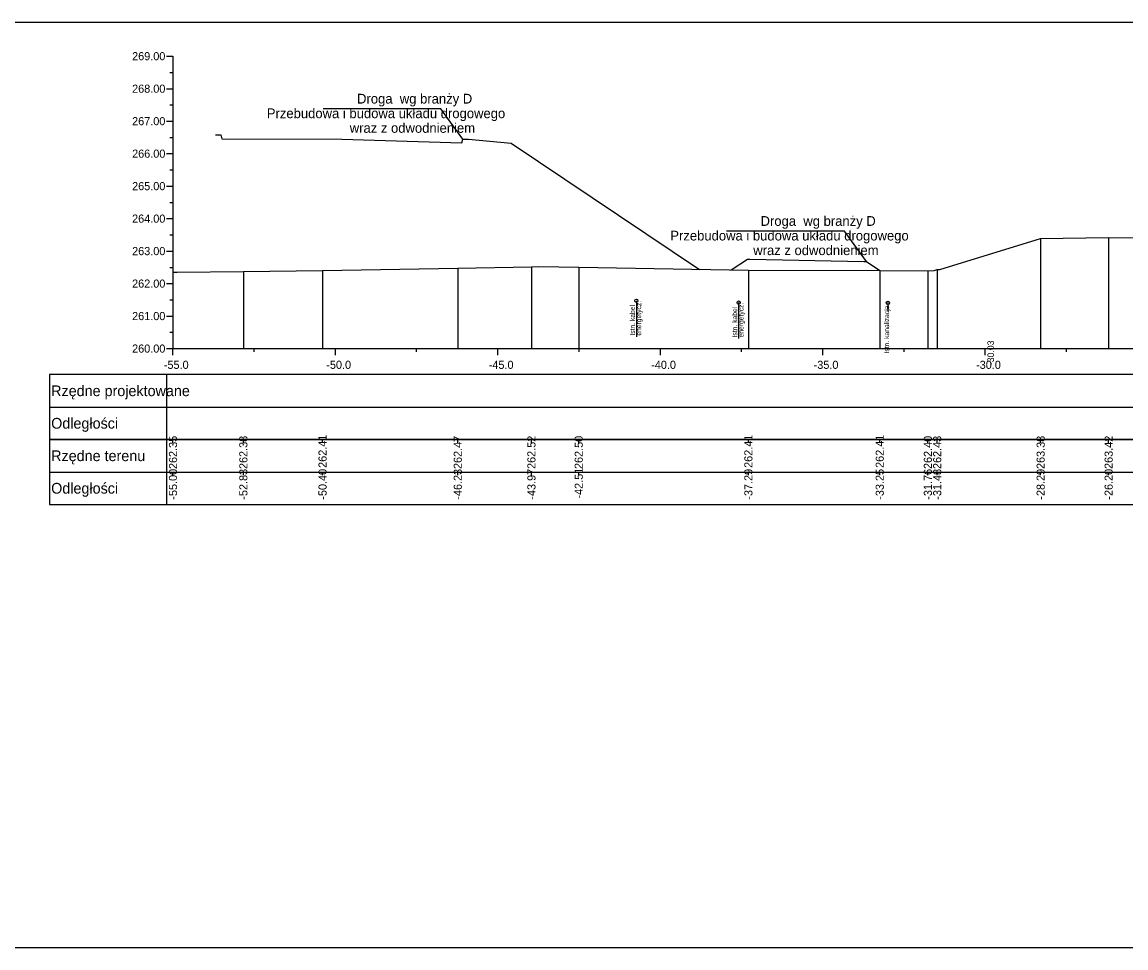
# Model space of a CAD drawing. Extents: x 6516023 to 6560129, y 5513077 to 5529206.
# Drawn here: x 6518655.82 to 6518689.79, y 5514551.66 to 5514580.16 of the extents above; entities that cross this region are included whole.
import ezdxf

# ---------------------------------------------------------------- set-up
doc = ezdxf.new("R2010")
doc.units = 0
for name, color, linetype in [('TOR_PRZEK_P-inne branze', 7, 'Continuous'), ('TOR_PRZEK_P-kable', 7, 'Continuous'), ('TOR_PRZEK_P-tabelka istniejace', 7, 'Continuous'), ('TOR_PRZEK_P-tabelka projektowane', 7, 'Continuous'), ('TOR_PRZEK_P-teren istniejacy', 7, 'Continuous'), ('TOR_PRZEK_P-tory istniejace', 7, 'Continuous'), ('TOR_PRZEK_P-uklad odniesienia', 7, 'Continuous'), ('TOR_RAMKI-ramka+tabelka 1', 7, 'Continuous')]:
    doc.layers.add(name, color=color, linetype=linetype)

msp = doc.modelspace()

# ---------------------------------------------------------------- linework, layer by layer
at = {"layer": 'TOR_PRZEK_P-inne branze'}
for p, q in [((6518668.708, 5514577.487), (6518665.084, 5514577.487)), ((6518669.384, 5514576.553), (6518668.708, 5514577.487)), ((6518681.128, 5514573.723), (6518677.503, 5514573.723)), ((6518681.804, 5514572.788), (6518681.128, 5514573.723))]:
    msp.add_line(p, q, dxfattribs=at)
for points in [[(6518661.767, 5514576.684), (6518661.94, 5514576.682), (6518661.97, 5514576.562), (6518665.656, 5514576.549), (6518669.354, 5514576.434), (6518669.384, 5514576.553), (6518669.556, 5514576.551), (6518670.871, 5514576.432), (6518676.667, 5514572.543)], [(6518677.64, 5514572.525), (6518678.141, 5514572.859), (6518678.221, 5514572.859), (6518681.724, 5514572.788), (6518681.804, 5514572.788), (6518682.219, 5514572.512)]]:
    msp.add_lwpolyline(points, dxfattribs=at)
at = {"layer": 'TOR_PRZEK_P-kable'}
for p, q in [((6518674.725, 5514571.577), (6518674.725, 5514570.467)), ((6518677.874, 5514571.521), (6518677.874, 5514570.411)), ((6518682.468, 5514571.511), (6518682.468, 5514571.242))]:
    msp.add_line(p, q, dxfattribs=at)
for centre in [(6518674.725, 5514571.577), (6518677.874, 5514571.521), (6518682.468, 5514571.511)]:
    msp.add_circle(centre, 0.05, dxfattribs=at)
at = {"layer": 'TOR_PRZEK_P-tabelka istniejace'}
for p, q in [((6518656.663, 5514567.306), (6518656.663, 5514565.306)), ((6518660.263, 5514567.306), (6518660.263, 5514565.306)), ((6518660.463, 5514567.206), (6518660.463, 5514567.306)), ((6518662.628, 5514567.206), (6518662.628, 5514567.306)), ((6518665.066, 5514567.206), (6518665.066, 5514567.306)), ((6518669.228, 5514567.206), (6518669.228, 5514567.306)), ((6518671.495, 5514567.206), (6518671.495, 5514567.306)), ((6518672.951, 5514567.206), (6518672.951, 5514567.306)), ((6518678.173, 5514567.206), (6518678.173, 5514567.306)), ((6518682.216, 5514567.206), (6518682.216, 5514567.306)), ((6518683.698, 5514567.206), (6518683.698, 5514567.306)), ((6518683.985, 5514567.206), (6518683.985, 5514567.306)), ((6518687.169, 5514567.206), (6518687.169, 5514567.306)), ((6518689.262, 5514567.206), (6518689.262, 5514567.306)), ((6518656.663, 5514566.306), (6518765.463, 5514566.306)), ((6518660.463, 5514566.206), (6518660.463, 5514566.306)), ((6518662.628, 5514566.206), (6518662.628, 5514566.306)), ((6518665.066, 5514566.206), (6518665.066, 5514566.306)), ((6518669.228, 5514566.206), (6518669.228, 5514566.306)), ((6518671.495, 5514566.206), (6518671.495, 5514566.306)), ((6518672.951, 5514566.206), (6518672.951, 5514566.306)), ((6518678.173, 5514566.206), (6518678.173, 5514566.306)), ((6518682.216, 5514566.206), (6518682.216, 5514566.306)), ((6518683.698, 5514566.206), (6518683.698, 5514566.306)), ((6518683.985, 5514566.206), (6518683.985, 5514566.306)), ((6518687.169, 5514566.206), (6518687.169, 5514566.306)), ((6518689.262, 5514566.206), (6518689.262, 5514566.306))]:
    msp.add_line(p, q, dxfattribs=at)
for points in [[(6518687.169, 5514573.49), (6518687.169, 5514570.306), (6518687.169, 5514570.176), (6518687.169, 5514570.106)], [(6518689.262, 5514573.528), (6518689.262, 5514570.306), (6518689.262, 5514570.176), (6518689.262, 5514570.106)], [(6518671.495, 5514572.624), (6518671.495, 5514570.306), (6518671.495, 5514570.176), (6518671.495, 5514570.106)], [(6518672.951, 5514572.608), (6518672.951, 5514570.306), (6518672.951, 5514570.176), (6518672.951, 5514570.106)], [(6518660.463, 5514572.457), (6518660.463, 5514570.306), (6518660.463, 5514570.176), (6518660.463, 5514570.106)], [(6518662.628, 5514572.483), (6518662.628, 5514570.306), (6518662.628, 5514570.176), (6518662.628, 5514570.106)], [(6518665.066, 5514572.513), (6518665.066, 5514570.306), (6518665.066, 5514570.176), (6518665.066, 5514570.106)], [(6518669.228, 5514572.579), (6518669.228, 5514570.306), (6518669.228, 5514570.176), (6518669.228, 5514570.106)], [(6518678.173, 5514572.516), (6518678.173, 5514570.306), (6518678.173, 5514570.176), (6518678.173, 5514570.106)], [(6518682.216, 5514572.513), (6518682.216, 5514570.306), (6518682.216, 5514570.176), (6518682.216, 5514570.106)], [(6518683.698, 5514572.503), (6518683.698, 5514570.306), (6518683.698, 5514570.176), (6518683.698, 5514570.106)], [(6518683.985, 5514572.541), (6518683.985, 5514570.306), (6518683.985, 5514570.176), (6518683.985, 5514570.106)]]:
    msp.add_lwpolyline(points, dxfattribs=at)
msp.add_lwpolyline([(6518656.663, 5514567.306), (6518656.663, 5514565.306), (6518765.463, 5514565.306), (6518765.463, 5514567.306)], close=True, dxfattribs=at)
at = {"layer": 'TOR_PRZEK_P-tabelka projektowane'}
for p, q in [((6518656.663, 5514569.306), (6518656.663, 5514567.306)), ((6518660.263, 5514569.306), (6518660.263, 5514567.306)), ((6518656.663, 5514568.306), (6518765.463, 5514568.306))]:
    msp.add_line(p, q, dxfattribs=at)
msp.add_lwpolyline([(6518656.663, 5514569.306), (6518656.663, 5514567.306), (6518765.463, 5514567.306), (6518765.463, 5514569.306)], close=True, dxfattribs=at)
at = {"layer": 'TOR_PRZEK_P-teren istniejacy'}
msp.add_lwpolyline([(6518660.463, 5514572.457), (6518660.596, 5514572.461), (6518662.628, 5514572.483), (6518665.066, 5514572.513), (6518669.228, 5514572.579), (6518671.495, 5514572.624), (6518671.723, 5514572.628), (6518672.951, 5514572.608), (6518678.173, 5514572.516), (6518682.216, 5514572.513), (6518683.698, 5514572.503), (6518683.888, 5514572.506), (6518683.985, 5514572.541), (6518684.062, 5514572.541), (6518687.169, 5514573.49), (6518689.262, 5514573.528), (6518698.57, 5514573.518)], dxfattribs=at)
at = {"layer": 'TOR_PRZEK_P-uklad odniesienia'}
for p, q in [((6518660.263, 5514579.106), (6518660.463, 5514579.106)), ((6518660.463, 5514579.106), (6518660.463, 5514570.106)), ((6518660.363, 5514578.606), (6518660.463, 5514578.606)), ((6518660.263, 5514578.106), (6518660.463, 5514578.106)), ((6518660.363, 5514577.606), (6518660.463, 5514577.606)), ((6518660.263, 5514577.106), (6518660.463, 5514577.106)), ((6518660.363, 5514576.606), (6518660.463, 5514576.606)), ((6518660.263, 5514576.106), (6518660.463, 5514576.106)), ((6518660.363, 5514575.606), (6518660.463, 5514575.606)), ((6518660.263, 5514575.106), (6518660.463, 5514575.106)), ((6518660.363, 5514574.606), (6518660.463, 5514574.606)), ((6518660.263, 5514574.106), (6518660.463, 5514574.106)), ((6518660.363, 5514573.606), (6518660.463, 5514573.606)), ((6518660.263, 5514573.106), (6518660.463, 5514573.106)), ((6518660.363, 5514572.606), (6518660.463, 5514572.606)), ((6518660.263, 5514572.106), (6518660.463, 5514572.106)), ((6518660.363, 5514571.606), (6518660.463, 5514571.606)), ((6518660.263, 5514571.106), (6518660.463, 5514571.106)), ((6518660.363, 5514570.606), (6518660.463, 5514570.606)), ((6518660.263, 5514570.106), (6518660.463, 5514570.106)), ((6518660.463, 5514570.106), (6518765.463, 5514570.106)), ((6518660.463, 5514570.006), (6518660.463, 5514570.106)), ((6518660.463, 5514569.906), (6518660.463, 5514570.106)), ((6518662.963, 5514570.006), (6518662.963, 5514570.106)), ((6518665.463, 5514569.906), (6518665.463, 5514570.106)), ((6518667.963, 5514570.006), (6518667.963, 5514570.106)), ((6518670.463, 5514569.906), (6518670.463, 5514570.106)), ((6518672.963, 5514570.006), (6518672.963, 5514570.106)), ((6518675.463, 5514569.906), (6518675.463, 5514570.106)), ((6518677.963, 5514570.006), (6518677.963, 5514570.106)), ((6518680.463, 5514569.906), (6518680.463, 5514570.106)), ((6518682.963, 5514570.006), (6518682.963, 5514570.106)), ((6518685.463, 5514569.906), (6518685.463, 5514570.106)), ((6518687.963, 5514570.006), (6518687.963, 5514570.106))]:
    msp.add_line(p, q, dxfattribs=at)
at = {"layer": 'TOR_RAMKI-ramka+tabelka 1'}
msp.add_lwpolyline([(6518542.013, 5514580.156), (6518789.513, 5514580.156), (6518789.513, 5514551.656), (6518542.013, 5514551.656)], close=True, dxfattribs=at)

# ---------------------------------------------------------------- texts
at = {"layer": 'TOR_PRZEK_P-inne branze'}
for s, p in [('Droga  wg branży D', (6518666.128, 5514577.648)), ('Przebudowa i budowa układu drogowego', (6518663.351, 5514577.198)), ('wraz z odwodnieniem ', (6518665.903, 5514576.748)), ('Droga  wg branży D', (6518678.548, 5514573.883)), ('Przebudowa i budowa układu drogowego', (6518675.77, 5514573.433)), ('wraz z odwodnieniem ', (6518678.322, 5514572.983))]:
    msp.add_text(s, height=0.3, dxfattribs=at).set_placement(p)
at = {"layer": 'TOR_PRZEK_P-kable'}
for s, p in [('Istn. kabel', (6518674.68, 5514570.503)), ('energetycz.', (6518674.874, 5514570.503)), ('Istn. kabel', (6518677.829, 5514570.448)), ('energetycz.', (6518678.023, 5514570.448)), ('Istn. kanalizacja', (6518682.506, 5514569.955))]:
    msp.add_text(s, height=0.14999, rotation=90.0511, dxfattribs=at).set_placement(p)
at = {"layer": 'TOR_PRZEK_P-tabelka istniejace'}
for s, p in [('262.35', (6518660.588, 5514566.397)), ('262.38', (6518662.753, 5514566.398)), ('262.41', (6518665.191, 5514566.433)), ('262.47', (6518669.353, 5514566.398)), ('262.52', (6518671.62, 5514566.4)), ('262.50', (6518673.076, 5514566.398)), ('262.41', (6518678.298, 5514566.433)), ('262.41', (6518682.341, 5514566.433)), ('262.40', (6518683.823, 5514566.398)), ('262.43', (6518684.11, 5514566.398)), ('263.38', (6518687.294, 5514566.398)), ('263.42', (6518689.387, 5514566.4)), ('-55.00', (6518660.588, 5514565.455)), ('-52.83', (6518662.753, 5514565.454)), ('-50.40', (6518665.191, 5514565.455)), ('-46.23', (6518669.353, 5514565.454)), ('-43.97', (6518671.62, 5514565.455)), ('-42.51', (6518673.076, 5514565.489)), ('-37.29', (6518678.298, 5514565.455)), ('-33.25', (6518682.341, 5514565.453)), ('-31.76', (6518683.823, 5514565.454)), ('-31.48', (6518684.11, 5514565.454)), ('-28.29', (6518687.294, 5514565.455)), ('-26.20', (6518689.387, 5514565.455))]:
    msp.add_text(s, height=0.25, rotation=90, dxfattribs=at).set_placement(p)
for s, p in [('Rzędne terenu', (6518656.713, 5514566.641)), ('Odległości', (6518656.713, 5514565.641))]:
    msp.add_text(s, height=0.33, dxfattribs=at).set_placement(p)
at = {"layer": 'TOR_PRZEK_P-tabelka projektowane'}
for s, p in [('Rzędne projektowane', (6518656.713, 5514568.641)), ('Odległości', (6518656.713, 5514567.641))]:
    msp.add_text(s, height=0.33, dxfattribs=at).set_placement(p)
at = {"layer": 'TOR_PRZEK_P-tory istniejace'}
msp.add_text('-30.03', height=0.2, rotation=90, dxfattribs=at).set_placement((6518685.732, 5514569.595))
at = {"layer": 'TOR_PRZEK_P-uklad odniesienia'}
for s, height, p in [('269.00', 0.25, (6518659.205, 5514578.981)), ('268.00', 0.25, (6518659.205, 5514577.981)), ('267.00', 0.25, (6518659.205, 5514576.981)), ('266.00', 0.25, (6518659.205, 5514575.981)), ('265.00', 0.25, (6518659.205, 5514574.981)), ('264.00', 0.25, (6518659.205, 5514573.981)), ('263.00', 0.25, (6518659.205, 5514572.981)), ('262.00', 0.25, (6518659.205, 5514571.981)), ('261.00', 0.25, (6518659.205, 5514570.981)), ('260.00', 0.25, (6518659.205, 5514569.981)), ('-', 0.0001, (6518660.463, 5514570.106)), ('-55.0', 0.25, (6518660.182, 5514569.481)), ('-50.0', 0.25, (6518665.182, 5514569.481)), ('-45.0', 0.25, (6518670.182, 5514569.481)), ('-40.0', 0.25, (6518675.182, 5514569.481)), ('-35.0', 0.25, (6518680.182, 5514569.481)), ('-30.0', 0.25, (6518685.182, 5514569.481))]:
    msp.add_text(s, height=height, dxfattribs=at).set_placement(p)

doc.saveas('drawing.dxf')
